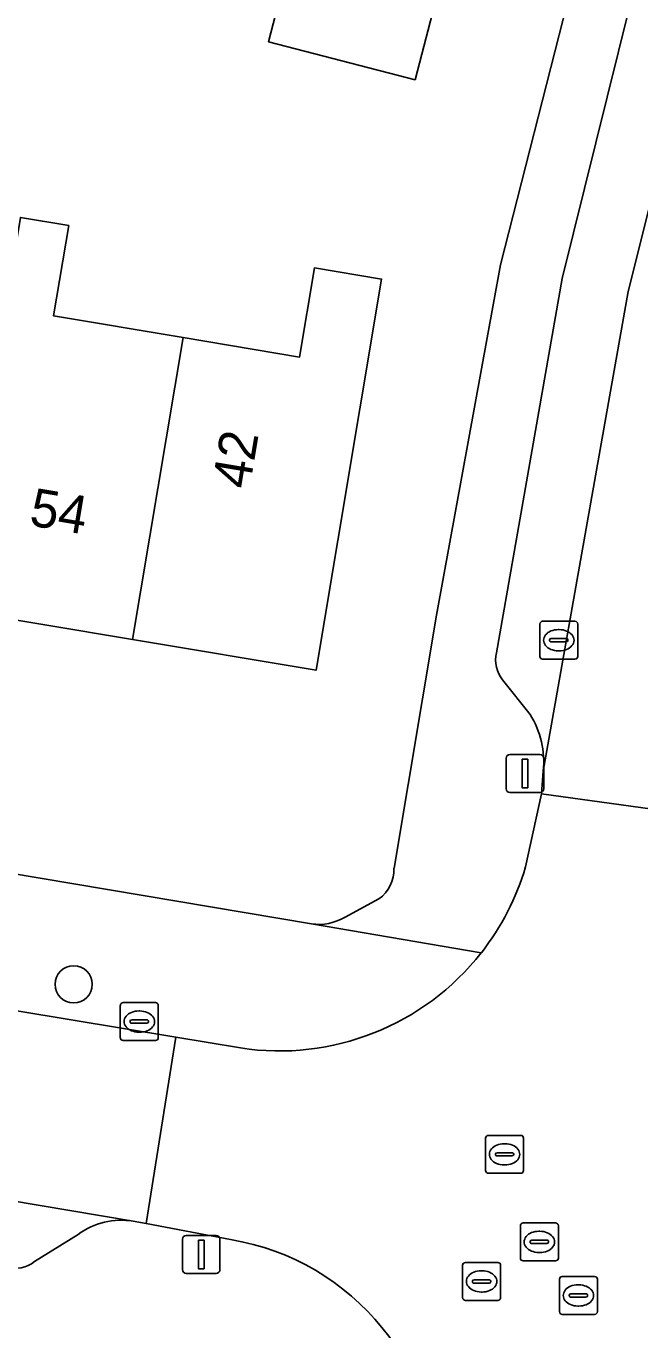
# Model space of a CAD drawing. Extents: x 163683 to 164494, y 382709 to 383872.
# Drawn here: x 163851.79 to 163867.98, y 383135.79 to 383170.15 of the extents above; entities that cross this region are included whole.
import ezdxf

# ---------------------------------------------------------------- set-up
doc = ezdxf.new("R2010")
doc.units = 0
for name, color, linetype in [('IMGEO_Boom', 7, 'Continuous'), ('IMGEO_Erf', 7, 'Continuous'), ('IMGEO_Kolk', 7, 'Continuous'), ('IMGEO_Lichtmast', 7, 'Continuous'), ('IMGEO_Pand', 7, 'Continuous'), ('IMGEO_Pand_nummerreeks', 7, 'Continuous'), ('IMGEO_Parkeervlak_open', 7, 'Continuous'), ('IMGEO_Rijbaan_lokaal_open', 7, 'Continuous'), ('IMGEO_Rioolput', 7, 'Continuous'), ('IMGEO_Voetpad_open', 7, 'Continuous')]:
    doc.layers.add(name, color=color, linetype=linetype)

msp = doc.modelspace()

# ---------------------------------------------------------------- linework, layer by layer
at = {"layer": 'IMGEO_Boom'}
msp.add_circle((163853.046, 383144.898), 0.489, dxfattribs=at)
at = {"layer": 'IMGEO_Erf'}
for points in [[(163862.797, 383171.611), (163862.05, 383168.734), (163858.188, 383169.737), (163858.857, 383172.313)], [(163861.495, 383147.957), (163862.614, 383154.627), (163864.305, 383163.858), (163866.067, 383170.779)], [(163851.644, 383165.107), (163852.916, 383164.894), (163852.517, 383162.513), (163855.934, 383161.942), (163859.004, 383161.429), (163859.396, 383163.777), (163861.166, 383163.481), (163859.442, 383153.174), (163854.602, 383153.983), (163849.913, 383154.767)], [(163813.816, 383154.139), (163859.317, 383146.49)], [(163860.208, 383146.667), (163861.099, 383147.148)]]:
    msp.add_lwpolyline(points, dxfattribs=at)
for centre, radius, start, end in [((163860.52, 383147.933), 0.975, 306.4091, 1.428), ((163859.502, 383147.892), 1.414, 262.5037, 299.9678)]:
    msp.add_arc(centre, radius, start, end, dxfattribs=at)
at = {"layer": 'IMGEO_Kolk'}
for p, q in [((163865.34, 383153.54), (163865.34, 383154.392)), ((163865.415, 383154.466), (163866.267, 383154.466)), ((163866.341, 383154.392), (163866.341, 383153.54)), ((163865.828, 383154.246), (163865.853, 383154.246)), ((163865.599, 383153.96), (163865.599, 383153.972)), ((163866.037, 383153.923), (163865.639, 383153.923)), ((163865.642, 383154.009), (163866.04, 383154.009)), ((163866.083, 383153.972), (163866.083, 383153.96)), ((163866.267, 383153.466), (163865.415, 383153.466)), ((163865.851, 383153.686), (163865.826, 383153.686)), ((163854.277, 383143.491), (163854.277, 383144.343)), ((163854.352, 383144.417), (163855.204, 383144.417)), ((163854.765, 383144.197), (163854.79, 383144.197)), ((163855.278, 383144.343), (163855.278, 383143.491)), ((163854.536, 383143.911), (163854.536, 383143.923)), ((163854.974, 383143.874), (163854.576, 383143.874)), ((163854.579, 383143.96), (163854.977, 383143.96)), ((163855.02, 383143.923), (163855.02, 383143.911)), ((163855.204, 383143.417), (163854.352, 383143.417)), ((163854.788, 383143.637), (163854.763, 383143.637))]:
    msp.add_line(p, q, dxfattribs=at)
for points in [[(163865.34, 383153.54), (163865.34, 383154.392)], [(163865.415, 383154.466), (163866.267, 383154.466)], [(163866.341, 383154.392), (163866.341, 383153.54)], [(163866.267, 383153.466), (163865.415, 383153.466)], [(163854.277, 383143.491), (163854.277, 383144.343)], [(163854.352, 383144.417), (163855.204, 383144.417)], [(163855.278, 383144.343), (163855.278, 383143.491)], [(163855.204, 383143.417), (163854.352, 383143.417)]]:
    msp.add_lwpolyline(points, dxfattribs=at)
for centre, radius, start, end in [((163865.417, 383154.39), 0.0765, 91.552, 178.448), ((163865.417, 383154.39), 0.0765, 91.552, 178.448), ((163866.265, 383154.39), 0.0765, 1.552, 88.448), ((163866.265, 383154.39), 0.0765, 1.552, 88.448), ((163865.639, 383153.969), 0.0403, 85.8775, 175.7526), ((163865.636, 383153.959), 0.0366, 178.938, 274.7102), ((163866.04, 383153.966), 0.043, 264.8664, 352.4533), ((163866.044, 383153.971), 0.0386, 1.7309, 96.639), ((163865.417, 383153.542), 0.0765, 181.552, 268.448), ((163865.417, 383153.542), 0.0765, 181.552, 268.448), ((163866.265, 383153.542), 0.0765, 271.552, 358.448), ((163866.265, 383153.542), 0.0765, 271.552, 358.448), ((163854.354, 383144.341), 0.0765, 91.552, 178.448), ((163854.354, 383144.341), 0.0765, 91.552, 178.448), ((163855.202, 383144.341), 0.0765, 1.552, 88.448), ((163855.202, 383144.341), 0.0765, 1.552, 88.448), ((163854.576, 383143.92), 0.0403, 85.8775, 175.7526), ((163854.573, 383143.91), 0.0366, 178.938, 274.7102), ((163854.977, 383143.917), 0.043, 264.8664, 352.4533), ((163854.981, 383143.922), 0.0386, 1.7309, 96.639), ((163854.354, 383143.493), 0.0765, 181.552, 268.448), ((163854.354, 383143.493), 0.0765, 181.552, 268.448), ((163855.202, 383143.493), 0.0765, 271.552, 358.448), ((163855.202, 383143.493), 0.0765, 271.552, 358.448)]:
    msp.add_arc(centre, radius, start, end, dxfattribs=at)
for centre, major_axis, ratio, start_param, end_param in [((163865.827, 383153.966), (-0.387, 0.002), 0.722429, 4.712389, 7.853982), ((163865.852, 383153.966), (-0.39, 0.002), 0.717154, 1.570796, 4.712389), ((163854.764, 383143.917), (-0.387, 0.002), 0.722429, 4.712389, 7.853982), ((163854.789, 383143.917), (-0.39, 0.002), 0.717154, 1.570796, 4.712389)]:
    msp.add_ellipse(centre, major_axis=major_axis, ratio=ratio, start_param=start_param, end_param=end_param, dxfattribs=at)
at = {"layer": 'IMGEO_Lichtmast'}
for p, q in [((163864.554, 383150.954), (163865.344, 383150.954)), ((163865.344, 383150.954), (163864.554, 383150.954)), ((163864.454, 383150.054), (163864.454, 383150.854)), ((163864.454, 383150.854), (163864.454, 383150.054)), ((163865.444, 383150.854), (163865.444, 383150.054)), ((163865.444, 383150.054), (163865.444, 383150.854)), ((163865.344, 383149.954), (163864.554, 383149.954)), ((163864.554, 383149.954), (163865.344, 383149.954)), ((163856.015, 383138.28), (163856.805, 383138.28)), ((163856.805, 383138.28), (163856.015, 383138.28)), ((163855.915, 383137.38), (163855.915, 383138.18)), ((163855.915, 383138.18), (163855.915, 383137.38)), ((163856.905, 383138.18), (163856.905, 383137.38)), ((163856.905, 383137.38), (163856.905, 383138.18)), ((163856.805, 383137.28), (163856.015, 383137.28)), ((163856.015, 383137.28), (163856.805, 383137.28))]:
    msp.add_line(p, q, dxfattribs=at)
for points in [[(163864.874, 383150.829), (163865.024, 383150.829), (163865.024, 383150.079), (163864.874, 383150.079), (163864.874, 383150.829)], [(163856.335, 383138.155), (163856.485, 383138.155), (163856.485, 383137.405), (163856.335, 383137.405), (163856.335, 383138.155)]]:
    msp.add_lwpolyline(points, dxfattribs=at)
for centre, start, end in [((163864.554, 383150.854), 90, 180), ((163864.554, 383150.854), 90, 180), ((163865.344, 383150.854), 0, 90), ((163865.344, 383150.854), 360, 90), ((163864.554, 383150.054), 180, 270), ((163864.554, 383150.054), 180, 270), ((163865.344, 383150.054), 270, 0), ((163865.344, 383150.054), 270, 0), ((163856.015, 383138.18), 90, 180), ((163856.015, 383138.18), 90, 180), ((163856.805, 383138.18), 0, 90), ((163856.805, 383138.18), 360, 90), ((163856.015, 383137.38), 180, 270), ((163856.015, 383137.38), 180, 270), ((163856.805, 383137.38), 270, 0), ((163856.805, 383137.38), 270, 0)]:
    msp.add_arc(centre, 0.1, start, end, dxfattribs=at)
at = {"layer": 'IMGEO_Pand'}
for points in [[(163862.797, 383171.611), (163858.935, 383172.614), (163858.857, 383172.313), (163858.188, 383169.737), (163862.05, 383168.734)], [(163854.602, 383153.983), (163855.934, 383161.942), (163852.517, 383162.513), (163852.916, 383164.894), (163851.644, 383165.107), (163849.913, 383154.767)], [(163854.602, 383153.983), (163859.442, 383153.174), (163861.166, 383163.481), (163859.396, 383163.777), (163859.004, 383161.429), (163855.934, 383161.942)]]:
    msp.add_lwpolyline(points, close=True, dxfattribs=at)
at = {"layer": 'IMGEO_Parkeervlak_open'}
for points in [[(163865.433, 383150.514), (163867.673, 383163.156), (163872.577, 383182.742)], [(163870.083, 383180.214), (163865.933, 383163.501), (163864.198, 383153.637)], [(163864.36, 383152.919), (163865.084, 383152.012)], [(163854.618, 383138.657), (163814.834, 383145.353)], [(163852.013, 383137.593), (163853.163, 383138.309)]]:
    msp.add_lwpolyline(points, dxfattribs=at)
for centre, radius, start, end in [((163864.995, 383153.44), 0.821, 166.085, 219.3441), ((163863.028, 383150.743), 2.416, 354.5553, 31.674), ((163854.31, 383136.73), 1.952, 80.9131, 125.989), ((163851.495, 383138.239), 0.828, 254.5262, 308.7192)]:
    msp.add_arc(centre, radius, start, end, dxfattribs=at)
at = {"layer": 'IMGEO_Rijbaan_lokaal_open'}
for points in [[(163881.775, 383200.904), (163884.817, 383212.651), (163880.556, 383213.687), (163876.544, 383198.126), (163872.577, 383182.742), (163867.673, 383163.156), (163865.433, 383150.514), (163865.386, 383149.917), (163869.841, 383149.306), (163869.894, 383149.646), (163869.922, 383149.777), (163871.479, 383158.607), (163872.609, 383164.456), (163874.57, 383173.035), (163874.62, 383173.255), (163874.757, 383173.807), (163875.382, 383176.327), (163875.48, 383176.702), (163881.547, 383200.035)], [(163869.436, 383146.324), (163869.841, 383149.306), (163865.386, 383149.917), (163864.964, 383147.993)], [(163857.446, 383143.221), (163855.744, 383143.505), (163854.963, 383138.596), (163857.182, 383138.174)]]:
    msp.add_lwpolyline(points, dxfattribs=at)
msp.add_lwpolyline([(163854.618, 383138.657), (163854.963, 383138.596), (163855.744, 383143.505), (163851.549, 383144.204), (163835.334, 383146.968), (163834.267, 383147.107), (163825.797, 383148.544), (163825.438, 383148.606), (163825.243, 383148.662), (163817.159, 383150.045), (163815.63, 383150.295), (163814.834, 383145.353)], close=True, dxfattribs=at)
for centre, radius, start, end in [((163858.47, 383149.911), 6.772, 321.893, 343.5466), ((163858.475, 383149.907), 6.765, 261.2499, 321.8887), ((163856.115, 383131.74), 6.522, 357.5946, 80.5803)]:
    msp.add_arc(centre, radius, start, end, dxfattribs=at)
at = {"layer": 'IMGEO_Rioolput'}
for p, q in [((163863.91, 383139.992), (163863.91, 383140.844)), ((163863.985, 383140.918), (163864.837, 383140.918)), ((163864.398, 383140.698), (163864.423, 383140.698)), ((163864.911, 383140.844), (163864.911, 383139.992)), ((163864.169, 383140.412), (163864.169, 383140.424)), ((163864.607, 383140.375), (163864.209, 383140.375)), ((163864.212, 383140.461), (163864.61, 383140.461)), ((163864.653, 383140.424), (163864.653, 383140.412)), ((163864.421, 383140.138), (163864.396, 383140.138)), ((163864.837, 383139.918), (163863.985, 383139.918)), ((163864.903, 383138.611), (163865.755, 383138.611)), ((163864.828, 383137.685), (163864.828, 383138.537)), ((163865.316, 383138.391), (163865.341, 383138.391)), ((163865.829, 383138.537), (163865.829, 383137.685)), ((163865.087, 383138.105), (163865.087, 383138.117)), ((163865.525, 383138.068), (163865.127, 383138.068)), ((163865.13, 383138.154), (163865.528, 383138.154)), ((163865.571, 383138.117), (163865.571, 383138.105)), ((163863.38, 383137.569), (163864.232, 383137.569)), ((163865.755, 383137.611), (163864.903, 383137.611)), ((163865.339, 383137.831), (163865.314, 383137.831)), ((163863.305, 383136.643), (163863.305, 383137.495)), ((163863.793, 383137.349), (163863.818, 383137.349)), ((163864.306, 383137.495), (163864.306, 383136.643)), ((163863.564, 383137.063), (163863.564, 383137.075)), ((163864.002, 383137.026), (163863.604, 383137.026)), ((163863.607, 383137.112), (163864.005, 383137.112)), ((163864.048, 383137.075), (163864.048, 383137.063)), ((163865.858, 383136.273), (163865.858, 383137.125)), ((163865.933, 383137.199), (163866.785, 383137.199)), ((163866.346, 383136.979), (163866.371, 383136.979)), ((163866.859, 383137.125), (163866.859, 383136.273)), ((163864.232, 383136.569), (163863.38, 383136.569)), ((163863.816, 383136.789), (163863.791, 383136.789)), ((163866.117, 383136.693), (163866.117, 383136.705)), ((163866.555, 383136.656), (163866.157, 383136.656)), ((163866.16, 383136.742), (163866.558, 383136.742)), ((163866.601, 383136.705), (163866.601, 383136.693)), ((163866.785, 383136.199), (163865.933, 383136.199)), ((163866.369, 383136.419), (163866.344, 383136.419))]:
    msp.add_line(p, q, dxfattribs=at)
for points in [[(163863.91, 383139.992), (163863.91, 383140.844)], [(163863.985, 383140.918), (163864.837, 383140.918)], [(163864.911, 383140.844), (163864.911, 383139.992)], [(163864.837, 383139.918), (163863.985, 383139.918)], [(163864.903, 383138.611), (163865.755, 383138.611)], [(163864.828, 383137.685), (163864.828, 383138.537)], [(163865.829, 383138.537), (163865.829, 383137.685)], [(163863.38, 383137.569), (163864.232, 383137.569)], [(163865.755, 383137.611), (163864.903, 383137.611)], [(163863.305, 383136.643), (163863.305, 383137.495)], [(163864.306, 383137.495), (163864.306, 383136.643)], [(163865.858, 383136.273), (163865.858, 383137.125)], [(163865.933, 383137.199), (163866.785, 383137.199)], [(163866.859, 383137.125), (163866.859, 383136.273)], [(163864.232, 383136.569), (163863.38, 383136.569)], [(163866.785, 383136.199), (163865.933, 383136.199)]]:
    msp.add_lwpolyline(points, dxfattribs=at)
for centre, radius, start, end in [((163863.987, 383140.842), 0.0765, 91.552, 178.448), ((163863.987, 383140.842), 0.0765, 91.552, 178.448), ((163864.835, 383140.842), 0.0765, 1.552, 88.448), ((163864.835, 383140.842), 0.0765, 1.552, 88.448), ((163864.209, 383140.421), 0.0403, 85.8775, 175.7526), ((163864.206, 383140.411), 0.0366, 178.938, 274.7102), ((163864.61, 383140.418), 0.043, 264.8664, 352.4533), ((163864.614, 383140.423), 0.0386, 1.7309, 96.639), ((163863.987, 383139.994), 0.0765, 181.552, 268.448), ((163863.987, 383139.994), 0.0765, 181.552, 268.448), ((163864.835, 383139.994), 0.0765, 271.552, 358.448), ((163864.835, 383139.994), 0.0765, 271.552, 358.448), ((163864.905, 383138.535), 0.0765, 91.552, 178.448), ((163864.905, 383138.535), 0.0765, 91.552, 178.448), ((163865.753, 383138.535), 0.0765, 1.552, 88.448), ((163865.753, 383138.535), 0.0765, 1.552, 88.448), ((163865.127, 383138.114), 0.0403, 85.8775, 175.7526), ((163865.124, 383138.104), 0.0366, 178.938, 274.7102), ((163865.528, 383138.111), 0.043, 264.8664, 352.4533), ((163865.532, 383138.116), 0.0386, 1.7309, 96.639), ((163863.382, 383137.493), 0.0765, 91.552, 178.448), ((163863.382, 383137.493), 0.0765, 91.552, 178.448), ((163864.23, 383137.493), 0.0765, 1.552, 88.448), ((163864.23, 383137.493), 0.0765, 1.552, 88.448), ((163864.905, 383137.687), 0.0765, 181.552, 268.448), ((163864.905, 383137.687), 0.0765, 181.552, 268.448), ((163865.753, 383137.687), 0.0765, 271.552, 358.448), ((163865.753, 383137.687), 0.0765, 271.552, 358.448), ((163863.604, 383137.072), 0.0403, 85.8775, 175.7526), ((163863.601, 383137.062), 0.0366, 178.938, 274.7102), ((163864.005, 383137.069), 0.043, 264.8664, 352.4533), ((163864.009, 383137.074), 0.0386, 1.7309, 96.639), ((163865.935, 383137.123), 0.0765, 91.552, 178.448), ((163865.935, 383137.123), 0.0765, 91.552, 178.448), ((163866.783, 383137.123), 0.0765, 1.552, 88.448), ((163866.783, 383137.123), 0.0765, 1.552, 88.448), ((163863.382, 383136.645), 0.0765, 181.552, 268.448), ((163863.382, 383136.645), 0.0765, 181.552, 268.448), ((163864.23, 383136.645), 0.0765, 271.552, 358.448), ((163864.23, 383136.645), 0.0765, 271.552, 358.448), ((163866.157, 383136.702), 0.0403, 85.8775, 175.7526), ((163866.154, 383136.692), 0.0366, 178.938, 274.7102), ((163866.558, 383136.699), 0.043, 264.8664, 352.4533), ((163866.562, 383136.704), 0.0386, 1.7309, 96.639), ((163865.935, 383136.275), 0.0765, 181.552, 268.448), ((163865.935, 383136.275), 0.0765, 181.552, 268.448), ((163866.783, 383136.275), 0.0765, 271.552, 358.448), ((163866.783, 383136.275), 0.0765, 271.552, 358.448)]:
    msp.add_arc(centre, radius, start, end, dxfattribs=at)
for centre, major_axis, ratio, start_param, end_param in [((163864.397, 383140.418), (-0.387, 0.002), 0.722429, 4.712389, 7.853982), ((163864.422, 383140.418), (-0.39, 0.002), 0.717154, 1.570796, 4.712389), ((163865.315, 383138.111), (-0.387, 0.002), 0.722429, 4.712389, 7.853982), ((163865.34, 383138.111), (-0.39, 0.002), 0.717154, 1.570796, 4.712389), ((163863.792, 383137.069), (-0.387, 0.002), 0.722429, 4.712389, 7.853982), ((163863.817, 383137.069), (-0.39, 0.002), 0.717154, 1.570796, 4.712389), ((163866.345, 383136.699), (-0.387, 0.002), 0.722429, 4.712389, 7.853982), ((163866.37, 383136.699), (-0.39, 0.002), 0.717154, 1.570796, 4.712389)]:
    msp.add_ellipse(centre, major_axis=major_axis, ratio=ratio, start_param=start_param, end_param=end_param, dxfattribs=at)
at = {"layer": 'IMGEO_Voetpad_open'}
for points in [[(163907.144, 383316.873), (163903.358, 383317.758), (163903.134, 383316.824), (163901.437, 383309.527), (163900.756, 383306.597), (163899.76, 383301.843), (163899.114, 383299.064), (163898.664, 383297.332), (163885.612, 383247.134), (163885.219, 383245.624), (163880.342, 383226.864), (163878.372, 383219.125), (163866.423, 383172.179), (163866.067, 383170.779), (163864.305, 383163.858), (163862.614, 383154.627), (163861.495, 383147.957)], [(163864.198, 383153.637), (163865.933, 383163.501), (163870.083, 383180.214)], [(163863.798, 383145.732), (163859.317, 383146.49), (163813.816, 383154.139)], [(163865.084, 383152.012), (163864.36, 383152.919)], [(163864.964, 383147.993), (163865.386, 383149.917), (163865.433, 383150.514)], [(163861.099, 383147.148), (163860.208, 383146.667)], [(163859.317, 383146.49), (163863.798, 383145.732)], [(163851.549, 383144.204), (163855.744, 383143.505), (163857.446, 383143.221)], [(163857.182, 383138.174), (163854.963, 383138.596), (163854.618, 383138.657)], [(163853.163, 383138.309), (163852.013, 383137.593)]]:
    msp.add_lwpolyline(points, dxfattribs=at)
for centre, radius, start, end in [((163864.995, 383153.44), 0.821, 166.085, 219.3441), ((163863.028, 383150.743), 2.416, 354.5553, 31.674), ((163860.52, 383147.933), 0.975, 306.4091, 1.428), ((163858.47, 383149.911), 6.772, 321.893, 343.5466), ((163859.502, 383147.892), 1.414, 262.5037, 299.9678), ((163858.475, 383149.907), 6.765, 261.2499, 321.8887), ((163854.31, 383136.73), 1.952, 80.9131, 125.989), ((163856.115, 383131.74), 6.522, 357.5946, 80.5803), ((163851.495, 383138.239), 0.828, 254.5262, 308.7192)]:
    msp.add_arc(centre, radius, start, end, dxfattribs=at)

# ---------------------------------------------------------------- texts
at = {"layer": 'IMGEO_Pand_nummerreeks'}
for s, rotation, p in [('42', 80.5043, (163857.682, 383157.925)), ('54', 350.5071, (163851.848, 383156.998))]:
    msp.add_text(s, height=1, rotation=rotation, dxfattribs=at).set_placement(p)

doc.saveas('drawing.dxf')
